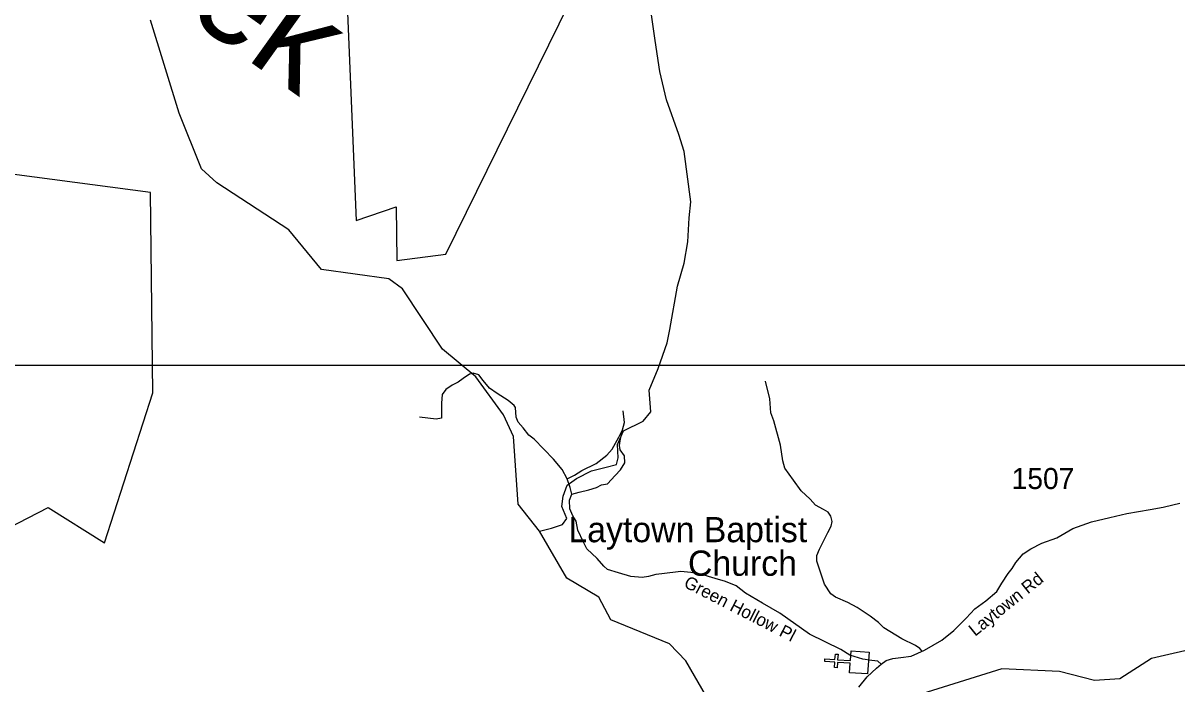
# Model space of a CAD drawing. Extents: x 1159738 to 1321356, y 736314 to 882035.
# Drawn here: x 1266862 to 1273706, y 853438 to 857362 of the extents above; entities that cross this region are included whole.
import ezdxf

# ---------------------------------------------------------------- set-up
doc = ezdxf.new("R2010")
doc.units = 0
for name, color, linetype in [('Exist Boundary Land Use Gamelands State NC Wildlife Resources Commission', 7, 'Continuous'), ('Exist Cultural Church CELL', 7, 'Continuous'), ('Exist Cultural Church Label', 7, 'Continuous'), ('Exist Hydrographic Creek Single Shore', 7, 'Continuous'), ('Exist Hydrographic Creek Single Shore Label', 7, 'Continuous'), ('Exist Hydrographic Misc Water Feature', 7, 'Continuous'), ('Exist Road Non-System Type 51', 7, 'Continuous'), ('Exist Road Non-System Type 51 Label', 7, 'Continuous'), ('Exist Road Secondary Type 51 Attributed', 7, 'Continuous'), ('Exist Road Secondary Type 51 Label', 7, 'Continuous'), ('Exist Road Secondary Type 51 Number Label', 7, 'Continuous'), ('Map Preparation Inset Cut Line', 7, 'Continuous')]:
    doc.layers.add(name, color=color, linetype=linetype)

msp = doc.modelspace()

# ---------------------------------------------------------------- linework, layer by layer
at = {"layer": 'Exist Boundary Land Use Gamelands State NC Wildlife Resources Commission'}
for points in [[(1268786.5, 857422.6), (1268837.6, 856189.3), (1269074, 856269.9), (1269079.5, 855953), (1269369.6, 855990.5), (1270468.7, 858228.6)], [(1260129.3, 850928.7), (1267010.7, 854485.9), (1267343.8, 854276.3), (1267631.3, 855165.7), (1267617.8, 856355.9), (1265790.7, 856597.7), (1265788, 857454.8)]]:
    msp.add_lwpolyline(points, dxfattribs=at)
at = {"layer": 'Exist Cultural Church CELL'}
msp.add_lwpolyline([(1271764.7, 853504.7), (1271768.4, 853561.5), (1271692.5, 853566.5), (1271690.3, 853534.6), (1271674.4, 853535.7), (1271676.5, 853567.6), (1271616.5, 853571.6), (1271617.6, 853587.6), (1271677.6, 853583.6), (1271679.7, 853615.5), (1271695.6, 853614.5), (1271693.5, 853582.5), (1271769.5, 853577.5), (1271773.4, 853635), (1271879.7, 853627.9), (1271871, 853497.6)], close=True, dxfattribs=at)
at = {"layer": 'Exist Hydrographic Creek Single Shore'}
for points in [[(1271220.1, 852940.7), (1271204.1, 852980.5), (1271041.1, 853144.6), (1270793.1, 853576.3), (1270696.1, 853676.7), (1270349, 853818.3), (1270277, 853954.3), (1270088, 854066.4), (1269924.6, 854344.8), (1269798.6, 854505.6), (1269769.9, 854906.5), (1269710.6, 855036), (1269547.1, 855260.7), (1269349.4, 855426.1), (1269113, 855783.1), (1269030.9, 855843.9), (1268631.9, 855897.8), (1268437.9, 856134.8), (1268010.9, 856412.6), (1267920.9, 856496.3), (1267787.9, 856827.4), (1267617.9, 857378.9)], [(1276018.2, 852404.6), (1275118.1, 852760.9), (1274881.1, 852965.9), (1274720.1, 853195.5), (1274674.1, 853347.5), (1274669.1, 853505.2), (1274629.1, 853555.2), (1274529.1, 853583.5), (1274328.1, 853554.7), (1274122.1, 853650.7), (1273856.1, 853659.4), (1273554.1, 853589.9), (1273367.1, 853468.9), (1273217.1, 853458.8), (1273010.1, 853512.2), (1272668.1, 853528.8), (1272097.1, 853349.9), (1271851, 853197.3), (1271675.1, 853135.1), (1271420.1, 852959.7), (1271220.1, 852940.7)]]:
    msp.add_lwpolyline(points, dxfattribs=at)
at = {"layer": 'Exist Hydrographic Misc Water Feature'}
msp.add_lwpolyline([(1269924.6, 854344.8), (1269996.5, 854362.8), (1270061.2, 854384.3), (1270086.3, 854420.3), (1270057.6, 854492.2), (1270064.8, 854553.3), (1270089.9, 854618.1), (1270143.8, 854657.6), (1270233.7, 854704.4), (1270319.9, 854725.9), (1270381, 854740.3), (1270391.8, 854779.9), (1270388.2, 854859), (1270424.1, 854941.7), (1270539.1, 854999.2), (1270585.8, 855053.2), (1270575, 855182.6), (1270628.9, 855312), (1270682.8, 855463.1), (1270697.2, 855542.2), (1270743.7, 855799.8), (1270783.2, 855936.4), (1270804.8, 856062.3), (1270812, 856206.1), (1270822.8, 856299.6), (1270783.1, 856599.4), (1270750.8, 856700.1), (1270678.9, 856905.1), (1270639.4, 857074.1), (1270610.6, 857257.4), (1270563.9, 857591.9)], dxfattribs=at)
at = {"layer": 'Exist Road Non-System Type 51'}
for points in [[(1270089.7, 854657), (1270059.9, 854711.1), (1270007.7, 854772.7), (1269892.4, 854890.7), (1269862.6, 854915), (1269827.2, 854959.7), (1269799.2, 854993.3), (1269786.2, 855021.3), (1269782.5, 855079.1), (1269775, 855092.1), (1269739.6, 855120.1), (1269674.4, 855163), (1269627.8, 855194.7), (1269590.5, 855239.5), (1269564.4, 855273), (1269530.9, 855282.4), (1269510.4, 855276.8), (1269473.1, 855252.5), (1269443.3, 855230.1), (1269406, 855211.5), (1269368.8, 855185.4), (1269348.3, 855157.4), (1269344.5, 855105.2), (1269344.5, 855053), (1269344.5, 855015.7), (1269312.9, 855010.1), (1269214.1, 855023.1)], [(1272195.2, 853632.4), (1272180.6, 853648.4), (1272154.3, 853665.9), (1272074.1, 853706.8), (1271967.7, 853772.5), (1271935.6, 853803.1), (1271886, 853841.1), (1271808.8, 853892.1), (1271754.8, 853922.8), (1271680.4, 853953.4), (1271652.7, 853973.8), (1271614.8, 854030.8), (1271579.8, 854137.3), (1271569.6, 854166.5), (1271569.6, 854200), (1271585.7, 854238), (1271635.2, 854337.2), (1271655.6, 854375.6), (1271661.5, 854401.8), (1271652.7, 854433.9), (1271638.1, 854458.7), (1271609, 854473.3), (1271562.3, 854499.6), (1271530.2, 854536.1), (1271476.3, 854584.2), (1271432.5, 854648.4), (1271380, 854718.5), (1271368.4, 854763.7), (1271355.3, 854855.6), (1271314.9, 854999.5), (1271297.4, 855047.6), (1271291.5, 855130.8), (1271265.3, 855235.9)], [(1270417.1, 854946.9), (1270428.3, 854989.8), (1270420.8, 855058.8)], [(1270089.7, 854657), (1270132, 854678.4), (1270176.7, 854706.3), (1270260.6, 854747.4), (1270323.9, 854795.8), (1270355.6, 854833.1), (1270394.7, 854904), (1270417.1, 854946.9)], [(1270115.8, 854565.7), (1270160.2, 854576.4), (1270218, 854591.3), (1270262.7, 854604.4), (1270292.5, 854621.2), (1270327.9, 854626.8), (1270374.5, 854675.3), (1270406.2, 854708.8), (1270430.4, 854751.7), (1270428.6, 854792.7), (1270404.3, 854828.2), (1270398.7, 854854.3), (1270402.5, 854882.3), (1270417.1, 854946.9)], [(1270115.8, 854565.7), (1270106.5, 854604.8), (1270089.7, 854657)], [(1271952.3, 853556.3), (1271931, 853572.9), (1271895.6, 853578.5), (1271843.4, 853586), (1271765.1, 853608.3), (1271712.9, 853643.8), (1271526.6, 853733.3), (1271351.4, 853858.2), (1271247.1, 853917.9), (1271146.4, 853977.6), (1271092.4, 854020.5), (1271029, 854046.6), (1270967.5, 854065.2), (1270881.8, 854089.5), (1270822.2, 854100.7), (1270762.5, 854106.3), (1270650.6, 854092), (1270615.2, 854088.3), (1270570.5, 854077.1), (1270533.2, 854069.6), (1270466.2, 854077.1), (1270393.5, 854097.6), (1270328.3, 854118.1), (1270305.9, 854136.8), (1270266.8, 854183.4), (1270205.3, 854241.2), (1270186.6, 854280.3), (1270153.1, 854351.2), (1270141.9, 854405.3), (1270123.3, 854437), (1270104.6, 854478), (1270102.8, 854530.2), (1270115.8, 854565.7)]]:
    msp.add_lwpolyline(points, dxfattribs=at)
at = {"layer": 'Exist Road Secondary Type 51 Attributed'}
msp.add_lwpolyline([(1271820, 853420.2), (1271868.4, 853479.9), (1271924.3, 853532.1), (1271952.3, 853556.3), (1271981.6, 853577.8), (1272020.7, 853588.9), (1272067.3, 853596.4), (1272128.8, 853603.9), (1272208.9, 853639.3), (1272311.4, 853699), (1272382.2, 853754.9), (1272454.9, 853829.5), (1272507.1, 853883.6), (1272572.3, 853932.1), (1272637.1, 853987.3), (1272666.9, 854035.8), (1272704.2, 854093.6), (1272728.4, 854123.4), (1272750.8, 854158.8), (1272793.7, 854211.1), (1272838.4, 854240.9), (1272905.5, 854274.5), (1272993.1, 854306.2), (1273088.1, 854362.1), (1273199.9, 854401.3), (1273308, 854427.4), (1273408.6, 854449.8), (1273547.5, 854473.4), (1273623.9, 854488.3), (1273681.7, 854501.3), (1273722.7, 854512.5)], dxfattribs=at)
at = {"layer": 'Map Preparation Inset Cut Line'}
msp.add_lwpolyline([(1297494.8, 829295.5), (1261974.5, 829295.5), (1261974.5, 834521.3), (1260745.5, 834521.3), (1260745.5, 855330), (1285467.7, 855330), (1297494.8, 843303)], close=True, dxfattribs=at)

# ---------------------------------------------------------------- texts
at = {"layer": 'Exist Cultural Church Label'}
for s, p in [('Laytown Baptist', (1270096.6, 854279.8)), ('Church', (1270805.6, 854080.5))]:
    msp.add_text(s, height=150, dxfattribs=at).set_placement(p)
at = {"layer": 'Exist Hydrographic Creek Single Shore Label'}
msp.add_text('Creek', height=600, rotation=324.45393, dxfattribs=at).set_placement((1266759.6, 858166.1))
at = {"layer": 'Exist Road Non-System Type 51 Label'}
msp.add_text('Green Hollow Pl', height=75, rotation=332.84566, dxfattribs=at).set_placement((1270775.1, 854017.4))
at = {"layer": 'Exist Road Secondary Type 51 Label'}
msp.add_text('Laytown Rd', height=75, rotation=38.76269, dxfattribs=at).set_placement((1272508.4, 853717.8))
at = {"layer": 'Exist Road Secondary Type 51 Number Label'}
msp.add_text('1507', height=125, dxfattribs=at).set_placement((1272725.6, 854595.5))

doc.saveas('drawing.dxf')
